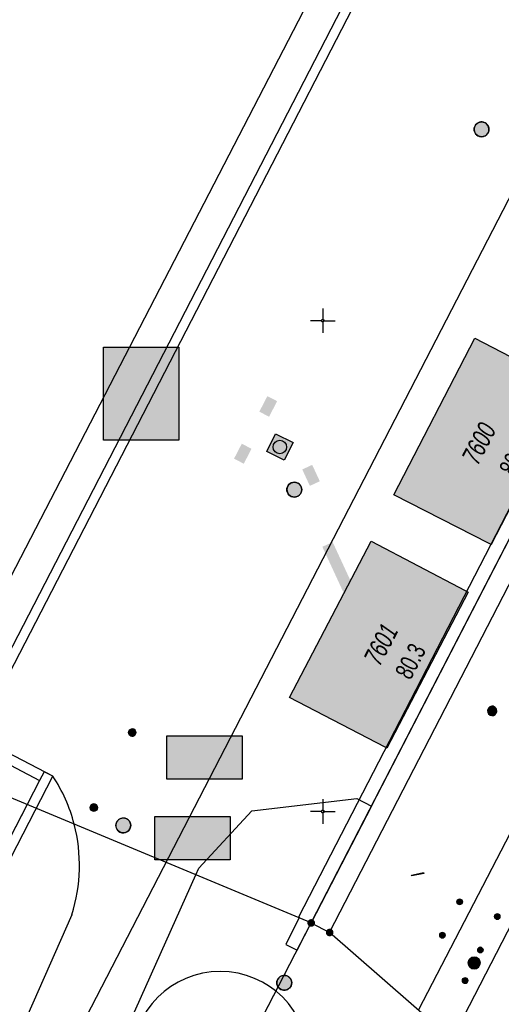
# Model space of a CAD drawing. Header units: metres. Extents: x 2695560 to 2696939, y 1260491 to 1262050.
# Tile 735 of 1005: x 2696486 to 2696510, y 1261040 to 1261090. Entities that reach past the tile are written whole.
import ezdxf

# ---------------------------------------------------------------- set-up
doc = ezdxf.new("R2010")
doc.units = ezdxf.units.M
doc.linetypes.add('AUSGEZOGEN', pattern=[0])
for name, color, linetype in [('XR$1$AV_Flächen (EO)', 7, 'AUSGEZOGEN'), ('XR$1$AV_Gebäudeflächen (BB)', 7, 'AUSGEZOGEN'), ('XR$1$AV_Grenzpunkte', 7, 'AUSGEZOGEN'), ('XR$1$AV_Haus-Nr.', 7, 'AUSGEZOGEN'), ('XR$1$AV_Koordinatennetzpunkte', 7, 'AUSGEZOGEN'), ('XR$1$AV_Linien (BB)', 7, 'AUSGEZOGEN'), ('XR$1$AV_Linien (EO)', 7, 'AUSGEZOGEN'), ('XR$1$AV_Versicherung-Nr.', 7, 'AUSGEZOGEN'), ('XR$1$AV_Waldflächen', 7, 'AUSGEZOGEN'), ('XR$1$AW_LK_Schachtdeckel', 24, 'AUSGEZOGEN'), ('XR$1$AW_LK_Zwischenpunkt', 24, 'AUSGEZOGEN'), ('XR$1$EW_LK_Bauwerk_FL_Linie_Punkt', 1, 'AUSGEZOGEN'), ('XR$1$EW_LK_Knoten', 1, 'AUSGEZOGEN'), ('XR$1$GR_Baum', 94, 'AUSGEZOGEN'), ('XR$1$Liegenschaftsgrenzen', 7, 'AUSGEZOGEN'), ('XR$1$PFAV', 255, 'AUSGEZOGEN'), ('XR$1$PFAW', 255, 'AUSGEZOGEN'), ('XR$1$PFEW', 255, 'AUSGEZOGEN'), ('XR$1$PFWA', 255, 'AUSGEZOGEN'), ('XR$1$RAEW', 8, 'AUSGEZOGEN'), ('XR$1$RP_Abstandslinie', 7, 'AUSGEZOGEN'), ('XR$1$WA_LK_Absperrarmatur', 171, 'AUSGEZOGEN')]:
    doc.layers.add(name, color=color, linetype=linetype)
doc.styles.add('ARIAL', font='arial.ttf')

# ---------------------------------------------------------------- blocks, each defined once
blk = doc.blocks.new('COMPLEXOBJECT_171')
at = {"layer": 'XR$1$AV_Linien (BB)', "color": 7, "linetype": 'AUSGEZOGEN', "transparency": 33554687}
blk.add_line((6604.472, 11232.204), (6504.876, 11039.893), dxfattribs=at)
blk = doc.blocks.new('COMPLEXOBJECT_178')
at = {"layer": 'XR$1$AV_Linien (BB)', "color": 7, "linetype": 'AUSGEZOGEN', "transparency": 33554687}
blk.add_lwpolyline([(6486.243, 11051.799), (6485.802, 11052.029), (6485.57, 11051.586)], dxfattribs=at)
blk.add_arc((6479.356, 11047.27), 8.243, 14.6759, 33.3318, dxfattribs=at)
blk = doc.blocks.new('COMPLEXOBJECT_179')
at = {"layer": 'XR$1$AV_Linien (BB)', "color": 7, "linetype": 'AUSGEZOGEN', "transparency": 33554687}
blk.add_lwpolyline([(6487.202, 11044.745), (6457.057, 10976.527), (6450.776, 10961.916)], dxfattribs=at)
blk.add_arc((6479.371, 11047.271), 8.228, 342.1256, 14.6956, dxfattribs=at)
blk = doc.blocks.new('COMPLEXOBJECT_1366')
at = {"layer": 'XR$1$Liegenschaftsgrenzen', "color": 7, "linetype": 'AUSGEZOGEN', "transparency": 33554687}
blk.add_lwpolyline([(6500.35, 11043.838), (6546.189, 11132.599), (6545.283, 11133.068), (6590.946, 11221.355)], dxfattribs=at)
blk = doc.blocks.new('BWAV20')
at = {"true_color": 0x000000, "transparency": 33554687}
blk.add_hatch(color=18, dxfattribs=at).paths.add_polyline_path([(0.17, 0), (0.16, 0.03), (0.15, 0.07), (0.14, 0.1), (0.11, 0.12), (0.09, 0.14), (0.06, 0.16), (0.03, 0.16), (-0.01, 0.17), (-0.04, 0.16), (-0.07, 0.15), (-0.1, 0.13), (-0.13, 0.11), (-0.15, 0.08), (-0.16, 0.05), (-0.17, 0.02), (-0.17, -0.02), (-0.16, -0.05), (-0.15, -0.08), (-0.13, -0.11), (-0.1, -0.13), (-0.07, -0.15), (-0.04, -0.16), (-0.01, -0.17), (0.03, -0.16), (0.06, -0.16), (0.09, -0.14), (0.11, -0.12), (0.14, -0.1), (0.15, -0.07), (0.16, -0.03)])
at = {"layer": 'XR$1$PFAV', "transparency": 33554687}
blk.add_hatch(color=7, dxfattribs=at).paths.add_polyline_path([(0.5, 0), (0.49, 0.1), (0.46, 0.2), (0.41, 0.29), (0.34, 0.36), (0.26, 0.42), (0.17, 0.47), (0.08, 0.49), (-0.03, 0.5), (-0.13, 0.48), (-0.22, 0.45), (-0.31, 0.4), (-0.38, 0.33), (-0.44, 0.24), (-0.48, 0.15), (-0.5, 0.05), (-0.5, -0.05), (-0.48, -0.15), (-0.44, -0.24), (-0.38, -0.33), (-0.31, -0.4), (-0.22, -0.45), (-0.13, -0.48), (-0.03, -0.5), (0.08, -0.49), (0.17, -0.47), (0.26, -0.42), (0.34, -0.36), (0.41, -0.29), (0.46, -0.2), (0.49, -0.1)])
blk = doc.blocks.new('BAV2041')
at = {"color": 7, "transparency": 33554687}
for p, q in [((0, 0.5), (0, 0.05)), ((-0.05, 0), (-0.5, 0)), ((0.05, 0), (0.5, 0)), ((0, -0.05), (0, -0.5))]:
    blk.add_line(p, q, dxfattribs=at)
blk.add_circle((0, 0), 0.05, dxfattribs=at)
for start, end in [(90, 270), (270, 90)]:
    blk.add_arc((0, 0), 0.05, start, end, dxfattribs=at)
blk = doc.blocks.new('WBGR1')
at = {"color": 94, "transparency": 33554687}
for radius, start, end in [(1, 90, 270), (1, 270, 90), (0.05, 90, 270), (0.05, 270, 90)]:
    blk.add_arc((0, 0), radius, start, end, dxfattribs=at)
blk = doc.blocks.new('BAW2092')
at = {"true_color": 0x000000, "transparency": 33554687}
blk.add_hatch(color=18, dxfattribs=at).paths.add_polyline_path([(-0.03, 0.5), (-0.03, -0.5), (0.03, -0.5), (0.03, 0.5)])
at = {"transparency": 33554687}
blk.add_lwpolyline([(-0.03, 0.5), (0.03, 0.5), (0.03, -0.5), (-0.03, -0.5), (-0.03, 0.5)], close=True, dxfattribs=at)
blk = doc.blocks.new('BAW2088')
at = {"layer": 'XR$1$PFAW', "transparency": 33554687}
blk.add_hatch(color=253, dxfattribs=at).paths.add_polyline_path([(0.51, 0), (0.5, 0.101), (0.47, 0.197), (0.421, 0.286), (0.355, 0.362), (0.275, 0.424), (0.184, 0.469), (0.086, 0.494), (-0.015, 0.499), (-0.115, 0.484), (-0.21, 0.449), (-0.296, 0.395), (-0.369, 0.326), (-0.427, 0.243), (-0.467, 0.15), (-0.487, 0.051), (-0.487, -0.051), (-0.467, -0.15), (-0.427, -0.243), (-0.369, -0.326), (-0.296, -0.395), (-0.21, -0.449), (-0.115, -0.484), (-0.015, -0.499), (0.086, -0.494), (0.184, -0.469), (0.275, -0.424), (0.355, -0.362), (0.421, -0.286), (0.47, -0.197), (0.5, -0.101)])
at = {"transparency": 33554687}
for start, end in [(91.19481, 268.80519), (268.80519, 91.19481)]:
    blk.add_arc((0.01, 0), 0.5, start, end, dxfattribs=at)
at = {"layer": 'XR$1$PFAW', "transparency": 33554687}
blk.add_circle((0.01, 0), 0.5, dxfattribs=at)
blk = doc.blocks.new('BAW2087')
at = {"lineweight": 25, "true_color": 0x000000, "transparency": 33554687}
h = blk.add_hatch(color=18, dxfattribs=at)
h.paths.add_polyline_path([(-0.5, 0.5), (-0.5, -0.5), (0.5, -0.5), (0.5, 0.5)])
h.paths.add_polyline_path([(0.337, -0.069), (0.316, -0.136), (0.282, -0.196), (0.237, -0.249), (0.182, -0.292), (0.119, -0.322), (0.052, -0.34), (-0.017, -0.343), (-0.086, -0.333), (-0.151, -0.309), (-0.21, -0.272), (-0.261, -0.224), (-0.301, -0.167), (-0.328, -0.103), (-0.342, -0.035), (-0.342, 0.035), (-0.328, 0.103), (-0.301, 0.167), (-0.261, 0.224), (-0.21, 0.272), (-0.151, 0.309), (-0.086, 0.333), (-0.017, 0.343), (0.052, 0.34), (0.119, 0.322), (0.182, 0.292), (0.237, 0.249), (0.282, 0.196), (0.316, 0.136), (0.337, 0.069), (0.344, 0)], flags=16)
at = {"layer": 'XR$1$PFAW', "lineweight": 25, "transparency": 33554687}
blk.add_hatch(color=7, dxfattribs=at).paths.add_polyline_path([(0.344, 0), (0.337, 0.069), (0.316, 0.136), (0.282, 0.196), (0.237, 0.249), (0.182, 0.292), (0.119, 0.322), (0.052, 0.34), (-0.017, 0.343), (-0.086, 0.333), (-0.151, 0.309), (-0.21, 0.272), (-0.261, 0.224), (-0.301, 0.167), (-0.328, 0.103), (-0.342, 0.035), (-0.342, -0.035), (-0.328, -0.103), (-0.301, -0.167), (-0.261, -0.224), (-0.21, -0.272), (-0.151, -0.309), (-0.086, -0.333), (-0.017, -0.343), (0.052, -0.34), (0.119, -0.322), (0.182, -0.292), (0.237, -0.249), (0.282, -0.196), (0.316, -0.136), (0.337, -0.069)])
at = {"lineweight": 25, "transparency": 33554687}
for p, q in [((-0.5, 0.5, 0.993), (0.5, 0.5, 0.993)), ((-0.5, -0.5, 0.993), (-0.5, 0.5, 0.993)), ((0.5, 0.5, 0.993), (0.5, -0.5, 0.993)), ((0.5, -0.5, 0.993), (-0.5, -0.5, 0.993))]:
    blk.add_line(p, q, dxfattribs=at)
blk.add_circle((0, 0), 0.344, dxfattribs=at)
at = {"layer": 'XR$1$PFAW', "lineweight": 25, "transparency": 33554687}
blk.add_line((-0.5, 0.5), (0.5, 0.5), dxfattribs=at)
at = {"layer": 'XR$1$PFAW', "color": 31, "lineweight": 25, "transparency": 33554687}
for p, q in [((-0.5, -0.5), (-0.5, 0.5)), ((0.5, 0.5), (0.5, -0.5)), ((0.5, -0.5), (-0.5, -0.5))]:
    blk.add_line(p, q, dxfattribs=at)
at = {"layer": 'XR$1$PFAW', "lineweight": 25, "transparency": 33554687}
blk.add_circle((0, 0), 0.344, dxfattribs=at)
blk = doc.blocks.new('BAW2081')
at = {"layer": 'XR$1$PFAW', "transparency": 33554687}
blk.add_hatch(color=7, dxfattribs=at).paths.add_polyline_path([(0.5, 0), (0.49, 0.1), (0.46, 0.2), (0.41, 0.29), (0.34, 0.36), (0.26, 0.42), (0.17, 0.47), (0.08, 0.49), (-0.03, 0.5), (-0.13, 0.48), (-0.22, 0.45), (-0.31, 0.4), (-0.38, 0.33), (-0.44, 0.24), (-0.48, 0.15), (-0.5, 0.05), (-0.5, -0.05), (-0.48, -0.15), (-0.44, -0.24), (-0.38, -0.33), (-0.31, -0.4), (-0.22, -0.45), (-0.13, -0.48), (-0.03, -0.5), (0.08, -0.49), (0.17, -0.47), (0.26, -0.42), (0.34, -0.36), (0.41, -0.29), (0.46, -0.2), (0.49, -0.1)])
at = {"transparency": 33554687}
blk.add_line((-0.43, -0.25), (0, 0), dxfattribs=at)
blk.add_lwpolyline([(0, 0.5), (0, 0), (0.43, -0.25)], dxfattribs=at)
for start, end in [(90, 180), (180, 270), (0, 90), (270, 0)]:
    blk.add_arc((0, 0), 0.5, start, end, dxfattribs=at)
at = {"layer": 'XR$1$PFAW', "transparency": 33554687}
blk.add_circle((0, 0), 0.5, dxfattribs=at)
blk = doc.blocks.new('BWA965')
at = {"layer": 'XR$1$PFWA', "transparency": 33554687}
blk.add_hatch(color=7, dxfattribs=at).paths.add_polyline_path([(0, 0.5), (-0.05, 0.5), (-0.1, 0.49), (-0.15, 0.48), (-0.2, 0.46), (-0.24, 0.44), (-0.29, 0.41), (-0.33, 0.38), (-0.36, 0.34), (-0.4, 0.31), (-0.42, 0.26), (-0.45, 0.22), (-0.47, 0.17), (-0.48, 0.13), (-0.49, 0.08), (-0.5, 0.03), (-0.5, -0.03), (-0.49, -0.08), (-0.48, -0.13), (-0.47, -0.17), (-0.45, -0.22), (-0.42, -0.26), (-0.4, -0.31), (-0.36, -0.34), (-0.33, -0.38), (-0.29, -0.41), (-0.24, -0.44), (-0.2, -0.46), (-0.15, -0.48), (-0.1, -0.49), (-0.05, -0.5), (0, -0.5), (0.05, -0.5), (0.1, -0.49), (0.15, -0.48), (0.2, -0.46), (0.24, -0.44), (0.29, -0.41), (0.33, -0.38), (0.36, -0.34), (0.4, -0.31), (0.42, -0.26), (0.45, -0.22), (0.47, -0.17), (0.48, -0.13), (0.49, -0.08), (0.5, -0.03), (0.5, 0.03), (0.49, 0.08), (0.48, 0.13), (0.47, 0.17), (0.45, 0.22), (0.42, 0.26), (0.4, 0.31), (0.36, 0.34), (0.33, 0.38), (0.29, 0.41), (0.24, 0.44), (0.2, 0.46), (0.15, 0.48), (0.1, 0.49), (0.05, 0.5)])
at = {"transparency": 33554687}
blk.add_line((0, 0.5), (0, -0.5), dxfattribs=at)
for start, end in [(90, 270), (270, 90)]:
    blk.add_arc((0, 0), 0.5, start, end, dxfattribs=at)
blk = doc.blocks.new('BEW15')
at = {"layer": 'XR$1$PFEW', "transparency": 33554687}
h = blk.add_hatch(color=7, dxfattribs=at)
h.paths.add_polyline_path([(-0.5, 0), (-0.497, -0.05), (-0.489, -0.1), (-0.477, -0.15), (-0.459, -0.197), (-0.437, -0.242), (-0.41, -0.285), (-0.379, -0.326), (-0.344, -0.362), (-0.306, -0.395), (-0.264, -0.424), (-0.22, -0.449), (-0.173, -0.469), (-0.125, -0.484), (-0.075, -0.494), (-0.025, -0.499), (0.026, -0.499), (0.076, -0.494), (0.126, -0.484), (0.174, -0.469), (0.22, -0.449), (0.265, -0.424), (0.306, -0.395), (0.345, -0.362), (0.38, -0.326), (0.411, -0.285), (0.437, -0.242), (0.46, -0.197), (0.477, -0.15), (0.49, -0.1), (0.498, -0.05), (0.5, 0), (0.498, 0.051), (0.49, 0.101), (0.477, 0.15), (0.46, 0.197), (0.437, 0.243), (0.411, 0.286), (0.38, 0.326), (0.345, 0.363), (0.306, 0.396), (0.265, 0.424), (0.22, 0.449), (0.174, 0.469), (0.126, 0.484), (0.076, 0.494), (0.026, 0.5), (-0.025, 0.5), (-0.075, 0.494), (-0.125, 0.484), (-0.173, 0.469), (-0.22, 0.449), (-0.264, 0.424), (-0.306, 0.396), (-0.344, 0.363), (-0.379, 0.326), (-0.41, 0.286), (-0.437, 0.243), (-0.459, 0.197), (-0.477, 0.15), (-0.489, 0.101), (-0.497, 0.051)])
h.paths.add_polyline_path([(0.01, 0.001), (0.01, 0), (0.01, -0.001), (0.01, -0.002), (0.01, -0.003), (0.009, -0.004), (0.009, -0.005), (0.009, -0.006), (0.008, -0.006), (0.007, -0.007), (0.006, -0.008), (0.006, -0.008), (0.005, -0.009), (0.004, -0.009), (0.003, -0.01), (0.002, -0.01), (0.001, -0.01), (0, -0.01), (-0.001, -0.01), (-0.002, -0.01), (-0.003, -0.009), (-0.004, -0.009), (-0.005, -0.008), (-0.006, -0.008), (-0.007, -0.007), (-0.007, -0.006), (-0.008, -0.006), (-0.008, -0.005), (-0.009, -0.004), (-0.009, -0.003), (-0.009, -0.002), (-0.01, -0.001), (-0.01, 0), (-0.01, 0.001), (-0.009, 0.002), (-0.009, 0.003), (-0.009, 0.004), (-0.008, 0.005), (-0.008, 0.006), (-0.007, 0.007), (-0.007, 0.007), (-0.006, 0.008), (-0.005, 0.009), (-0.004, 0.009), (-0.003, 0.01), (-0.002, 0.01), (-0.001, 0.01), (0, 0.01), (0.001, 0.01), (0.002, 0.01), (0.003, 0.01), (0.004, 0.01), (0.005, 0.009), (0.006, 0.009), (0.006, 0.008), (0.007, 0.007), (0.008, 0.007), (0.009, 0.006), (0.009, 0.005), (0.009, 0.004), (0.01, 0.003), (0.01, 0.002)], flags=16)
at = {"color": 1, "transparency": 33554687}
for start, end in [(0, 180), (180, 0)]:
    blk.add_arc((0, 0), 0.5, start, end, dxfattribs=at)
at = {"layer": 'XR$1$PFEW', "transparency": 33554687}
blk.add_circle((0, 0), 0.5, dxfattribs=at)
blk = doc.blocks.new('BEW957')
at = {"layer": 'XR$1$RAEW', "transparency": 33554687}
blk.add_hatch(color=1, dxfattribs=at).paths.add_polyline_path([(-0.5, 0), (-0.5, -0.05), (-0.49, -0.1), (-0.48, -0.15), (-0.46, -0.2), (-0.44, -0.24), (-0.41, -0.29), (-0.38, -0.33), (-0.34, -0.36), (-0.31, -0.4), (-0.26, -0.42), (-0.22, -0.45), (-0.17, -0.47), (-0.13, -0.48), (-0.08, -0.49), (-0.03, -0.5), (0.03, -0.5), (0.08, -0.49), (0.13, -0.48), (0.17, -0.47), (0.22, -0.45), (0.26, -0.42), (0.31, -0.4), (0.34, -0.36), (0.38, -0.33), (0.41, -0.29), (0.44, -0.24), (0.46, -0.2), (0.48, -0.15), (0.49, -0.1), (0.5, -0.05), (0.5, 0), (0.5, 0.05), (0.49, 0.1), (0.48, 0.15), (0.46, 0.2), (0.44, 0.24), (0.41, 0.29), (0.38, 0.33), (0.34, 0.36), (0.31, 0.4), (0.26, 0.42), (0.22, 0.45), (0.17, 0.47), (0.13, 0.48), (0.08, 0.49), (0.03, 0.5), (-0.03, 0.5), (-0.08, 0.49), (-0.13, 0.48), (-0.17, 0.47), (-0.22, 0.45), (-0.26, 0.42), (-0.31, 0.4), (-0.34, 0.36), (-0.38, 0.33), (-0.41, 0.29), (-0.44, 0.24), (-0.46, 0.2), (-0.48, 0.15), (-0.49, 0.1), (-0.5, 0.05)])
at = {"color": 1, "transparency": 33554687}
for start, end in [(90, 180), (180, 270), (0, 90), (270, 0)]:
    blk.add_arc((0, 0), 0.5, start, end, dxfattribs=at)
at = {"layer": 'XR$1$RAEW', "color": 1, "transparency": 33554687}
blk.add_circle((0, 0), 0.5, dxfattribs=at)

msp = doc.modelspace()

# ---------------------------------------------------------------- hatches: boundary and pattern name
at = {"transparency": 33554687}
for points in [[(2696489.789, 1261073.467), (2696489.789, 1261068.719), (2696493.636, 1261068.719), (2696493.636, 1261073.467)], [(2696497.736, 1261070.175), (2696498.233, 1261069.918), (2696498.643, 1261070.71), (2696498.146, 1261070.967)], [(2696496.447, 1261067.782), (2696496.944, 1261067.525), (2696497.338, 1261068.286), (2696496.841, 1261068.543)], [(2696500.43, 1261067.466), (2696499.923, 1261067.231), (2696500.311, 1261066.395), (2696500.818, 1261066.631)], [(2696501.472, 1261063.534), (2696500.949, 1261063.292), (2696502.462, 1261060.02), (2696502.985, 1261060.262)], [(2696493.019, 1261053.668), (2696493.019, 1261051.459), (2696496.861, 1261051.459), (2696496.861, 1261053.668)], [(2696492.415, 1261049.55), (2696492.415, 1261047.341), (2696496.255, 1261047.341), (2696496.255, 1261049.55)]]:
    msp.add_hatch(color=7, dxfattribs=at).paths.add_polyline_path(points)
at = {"layer": 'XR$1$AV_Gebäudeflächen (BB)', "true_color": 0xd2d2d2, "transparency": 33554687}
for points in [[(2696509.544, 1261063.418), (2696513.662, 1261071.35), (2696508.724, 1261073.923), (2696504.585, 1261065.947), (2696509.446, 1261063.468)], [(2696504.228, 1261053.043), (2696508.374, 1261060.981), (2696508.223, 1261061.06), (2696503.434, 1261063.571), (2696499.272, 1261055.609), (2696504.148, 1261053.084)]]:
    msp.add_hatch(color=254, dxfattribs=at).paths.add_polyline_path(points)
at = {"layer": 'XR$1$AV_Waldflächen', "transparency": 33554687}
h = msp.add_hatch(dxfattribs=at)
h.set_pattern_fill('MUSTER', scale=15000, style=0, pattern_type=2)
h.set_pattern_definition([(0, (2725855, 1291000), (15000, 15000), [15000, -15000]), (90, (2725855, 1291000), (-15000, 15000), [15000, -15000])])
h.paths.add_polyline_path([(2696488.3, 1261049.168), (2696488.278, 1261049.252), (2696488.254, 1261049.335), (2696488.23, 1261049.418), (2696488.205, 1261049.501), (2696488.179, 1261049.584), (2696488.153, 1261049.666), (2696488.125, 1261049.748), (2696488.097, 1261049.83), (2696488.067, 1261049.911), (2696488.037, 1261049.992), (2696488.006, 1261050.073), (2696487.974, 1261050.154), (2696487.942, 1261050.234), (2696487.908, 1261050.314), (2696487.874, 1261050.393), (2696487.838, 1261050.472), (2696487.802, 1261050.551), (2696487.765, 1261050.629), (2696487.728, 1261050.707), (2696487.689, 1261050.785), (2696487.65, 1261050.862), (2696487.61, 1261050.939), (2696487.569, 1261051.015), (2696487.527, 1261051.091), (2696487.485, 1261051.166), (2696487.441, 1261051.241), (2696487.397, 1261051.316), (2696487.352, 1261051.39), (2696487.307, 1261051.463), (2696487.26, 1261051.536), (2696487.213, 1261051.609), (2696486.772, 1261051.839), (2696486.54, 1261051.396), (2696485.905, 1261050.166), (2696479.566, 1261037.893), (2696481.823, 1261036.723), (2696446.785, 1260969.221), (2696430.458, 1260938.156), (2696390.819, 1260861.917), (2696402.77, 1260855.54), (2696425.35, 1260899.26), (2696447.86, 1260942.75), (2696448.977, 1260952.468), (2696449.03, 1260952.776), (2696449.085, 1260953.084), (2696449.142, 1260953.391), (2696449.203, 1260953.698), (2696449.265, 1260954.004), (2696449.33, 1260954.309), (2696449.398, 1260954.615), (2696449.468, 1260954.919), (2696449.54, 1260955.223), (2696449.615, 1260955.527), (2696449.693, 1260955.829), (2696449.772, 1260956.132), (2696449.855, 1260956.433), (2696449.939, 1260956.734), (2696450.026, 1260957.034), (2696450.116, 1260957.334), (2696450.208, 1260957.632), (2696450.302, 1260957.93), (2696450.399, 1260958.227), (2696450.498, 1260958.524), (2696450.6, 1260958.819), (2696450.704, 1260959.114), (2696450.81, 1260959.408), (2696450.919, 1260959.701), (2696451.03, 1260959.993), (2696451.144, 1260960.284), (2696451.259, 1260960.575), (2696451.378, 1260960.864), (2696451.498, 1260961.152), (2696451.621, 1260961.44), (2696451.746, 1260961.726), (2696458.027, 1260976.337), (2696488.172, 1261044.555), (2696488.217, 1261044.699), (2696488.259, 1261044.844), (2696488.299, 1261044.989), (2696488.336, 1261045.136), (2696488.37, 1261045.283), (2696488.402, 1261045.43), (2696488.431, 1261045.578), (2696488.457, 1261045.727), (2696488.481, 1261045.876), (2696488.501, 1261046.025), (2696488.519, 1261046.175), (2696488.534, 1261046.325), (2696488.547, 1261046.476), (2696488.557, 1261046.626), (2696488.564, 1261046.777), (2696488.568, 1261046.928), (2696488.569, 1261047.079), (2696488.568, 1261047.23), (2696488.564, 1261047.38), (2696488.557, 1261047.531), (2696488.547, 1261047.682), (2696488.535, 1261047.832), (2696488.52, 1261047.982), (2696488.502, 1261048.132), (2696488.481, 1261048.281), (2696488.458, 1261048.43), (2696488.432, 1261048.579), (2696488.403, 1261048.727), (2696488.371, 1261048.875), (2696488.337, 1261049.022)], flags=0)

# ---------------------------------------------------------------- linework, layer by layer
at = {"color": 24, "lineweight": -3, "transparency": 33554687}
for points in [[(2696489.789, 1261073.467), (2696493.636, 1261073.467), (2696493.636, 1261068.719), (2696489.789, 1261068.719), (2696489.789, 1261073.467)], [(2696493.019, 1261053.668), (2696496.861, 1261053.668), (2696496.861, 1261051.459), (2696493.019, 1261051.459), (2696493.019, 1261053.668)], [(2696492.415, 1261049.55), (2696496.255, 1261049.55), (2696496.255, 1261047.341), (2696492.415, 1261047.341), (2696492.415, 1261049.55)]]:
    msp.add_lwpolyline(points, close=True, dxfattribs=at)
at = {"layer": 'XR$1$AV_Flächen (EO)', "color": 7, "linetype": 'AUSGEZOGEN', "transparency": 33554687}
for points in [[(2696481.823, 1261036.723), (2696482.93, 1261036.149), (2696483.16, 1261036.593), (2696480.239, 1261038.107), (2696487.213, 1261051.609), (2696483.327, 1261053.638), (2696517.265, 1261119.343), (2696521.321, 1261117.287), (2696531.193, 1261136.394), (2696536.33, 1261146.326), (2696535.886, 1261146.556), (2696530.745, 1261136.618), (2696521.104, 1261117.958), (2696517.048, 1261120.013), (2696482.655, 1261053.426), (2696486.54, 1261051.396), (2696479.566, 1261037.893), (2696481.823, 1261036.723)], [(2696499.66, 1261042.742), (2696500.396, 1261044.176), (2696524.038, 1261089.949), (2696546.253, 1261132.878), (2696547.003, 1261134.327), (2696546.377, 1261134.651), (2696545.637, 1261133.219), (2696545.601, 1261133.237), (2696545.577, 1261133.19), (2696523.381, 1261090.215), (2696499.728, 1261044.436), (2696499.766, 1261044.421), (2696499.747, 1261044.373), (2696499.092, 1261043.036), (2696499.66, 1261042.742)]]:
    msp.add_lwpolyline(points, close=True, dxfattribs=at)
at = {"layer": 'XR$1$AV_Linien (BB)', "color": 7, "linetype": 'AUSGEZOGEN', "transparency": 33554687}
for p, q in [((2696486.54, 1261051.396), (2696485.905, 1261050.166)), ((2696503.452, 1261050.084), (2696500.38, 1261044.135)), ((2696507.56, 1261038.21), (2696511.69, 1261046.23)), ((2696459.634, 1260965.305), (2696500.38, 1261044.135))]:
    msp.add_line(p, q, dxfattribs=at)
for points in [[(2696533.134, 1261135.326), (2696530.722, 1261136.572), (2696521.104, 1261117.958), (2696517.048, 1261120.013), (2696482.655, 1261053.426), (2696486.54, 1261051.396)], [(2696503.452, 1261050.084), (2696524.038, 1261089.949), (2696543.396, 1261127.357)], [(2696497.347, 1261049.847), (2696502.7, 1261050.473), (2696503.452, 1261050.084)], [(2696485.905, 1261050.166), (2696479.566, 1261037.893), (2696481.823, 1261036.723), (2696446.785, 1260969.221), (2696430.458, 1260938.156), (2696390.819, 1260861.917)], [(2696494.504, 1261046.583), (2696494.657, 1261046.925), (2696497.347, 1261049.847)], [(2696459.634, 1260965.305), (2696459.323, 1260965.479), (2696462.443, 1260975.078), (2696494.504, 1261046.583)]]:
    msp.add_lwpolyline(points, dxfattribs=at)
for points in [[(2696509.544, 1261063.418), (2696509.446, 1261063.468), (2696504.585, 1261065.947), (2696508.724, 1261073.923), (2696513.662, 1261071.35), (2696509.544, 1261063.418)], [(2696504.228, 1261053.043), (2696504.148, 1261053.084), (2696499.272, 1261055.609), (2696503.434, 1261063.571), (2696508.223, 1261061.06), (2696508.374, 1261060.981), (2696504.228, 1261053.043)]]:
    msp.add_lwpolyline(points, close=True, dxfattribs=at)
at = {"layer": 'XR$1$AV_Linien (EO)', "color": 7, "linetype": 'AUSGEZOGEN', "transparency": 33554687}
msp.add_lwpolyline([(2696480.271, 1261052.513), (2696480.523, 1261053), (2696549.497, 1261186.209)], dxfattribs=at)
msp.add_lwpolyline([(2696481.823, 1261036.723), (2696482.93, 1261036.149), (2696483.16, 1261036.593), (2696480.239, 1261038.107), (2696487.213, 1261051.609), (2696483.327, 1261053.638), (2696517.265, 1261119.343), (2696521.321, 1261117.287), (2696531.193, 1261136.394), (2696536.33, 1261146.326), (2696535.886, 1261146.556), (2696530.745, 1261136.618), (2696521.104, 1261117.958), (2696517.048, 1261120.013), (2696482.655, 1261053.426), (2696486.54, 1261051.396), (2696479.566, 1261037.893), (2696481.823, 1261036.723)], close=True, dxfattribs=at)
at = {"layer": 'XR$1$Liegenschaftsgrenzen', "color": 7, "linetype": 'AUSGEZOGEN', "transparency": 33554687}
for p, q in [((2696500.38, 1261044.135), (2696399.631, 1261086.113)), ((2696507.56, 1261038.21), (2696511.69, 1261046.23)), ((2696500.38, 1261044.135), (2696501.32, 1261043.648)), ((2696507.56, 1261038.21), (2696501.32, 1261043.648))]:
    msp.add_line(p, q, dxfattribs=at)
msp.add_lwpolyline([(2696402.77, 1260855.54), (2696425.35, 1260899.26), (2696447.86, 1260942.75), (2696448.712, 1260948.32), (2696451.228, 1260949.016), (2696500.38, 1261044.135)], dxfattribs=at)
at = {"layer": 'XR$1$RP_Abstandslinie', "color": 7, "linetype": 'AUSGEZOGEN', "transparency": 33554687}
msp.add_line((2696340.121, 1260751.587), (2696602.133, 1261258.319), dxfattribs=at)

# ---------------------------------------------------------------- block references
at = {"layer": 'XR$1$AV_Grenzpunkte', "color": 7, "linetype": 'AUSGEZOGEN', "lineweight": -3, "transparency": 33554687, "xscale": 0.3899999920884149, "yscale": 0.3899999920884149}
for p in [(2696500.38, 1261044.135), (2696501.32, 1261043.648)]:
    msp.add_blockref('BWAV20', p, dxfattribs=at)
at = {"layer": 'XR$1$AV_Koordinatennetzpunkte', "color": 7, "linetype": 'AUSGEZOGEN', "lineweight": -3, "transparency": 33554687, "xscale": 1.25, "yscale": 1.25}
for p in [(2696500.97, 1261074.81), (2696500.97, 1261049.81)]:
    msp.add_blockref('BAV2041', p, dxfattribs=at)
at = {"layer": 'XR$1$AV_Linien (BB)', "color": 7, "linetype": 'AUSGEZOGEN', "lineweight": -3, "transparency": 33554687}
for name in ['COMPLEXOBJECT_171', 'COMPLEXOBJECT_178', 'COMPLEXOBJECT_179']:
    msp.add_blockref(name, (2690000.97, 1249999.81), dxfattribs=at)
at = {"layer": 'XR$1$AW_LK_Schachtdeckel', "color": 24, "linetype": 'AUSGEZOGEN', "lineweight": -3, "transparency": 33554687}
for name, p, xscale, yscale, rotation in [('BAW2088', (2696509.053, 1261084.559), 0.7578193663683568, 0.7578193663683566, 330.827767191), ('BAW2081', (2696491.257, 1261053.833), 0.3749999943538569, 0.374999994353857, 62.72854029), ('BAW2081', (2696489.303, 1261050.01), 0.3749999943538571, 0.3749999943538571, 247.997394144), ('BAW2088', (2696490.796, 1261049.104), 0.7578193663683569, 0.7578193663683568, 333.669403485), ('BAW2088', (2696499.003, 1261041.079), 0.7578193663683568, 0.7578193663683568, 62.256987)]:
    msp.add_blockref(name, p, dxfattribs=dict(at, xscale=xscale, yscale=yscale, rotation=rotation))
at = {"layer": 'XR$1$AW_LK_Schachtdeckel', "color": 24, "linetype": 'AUSGEZOGEN', "lineweight": -3, "transparency": 33554687, "rotation": 333.46651689}
msp.add_blockref('BAW2087', (2696498.781, 1261068.374), dxfattribs=at)
at = {"layer": 'XR$1$AW_LK_Schachtdeckel', "color": 24, "linetype": 'AUSGEZOGEN', "lineweight": -3, "transparency": 33554687, "xscale": 0.7578193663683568, "yscale": 0.7578193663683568}
msp.add_blockref('BAW2088', (2696499.508, 1261066.204), dxfattribs=at)
at = {"layer": 'XR$1$AW_LK_Zwischenpunkt', "color": 24, "linetype": 'AUSGEZOGEN', "lineweight": -3, "transparency": 33554687, "xscale": 0.6249999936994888, "yscale": 0.6249999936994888, "rotation": 101.794670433}
msp.add_blockref('BAW2092', (2696505.804, 1261046.615), dxfattribs=at)
at = {"layer": 'XR$1$EW_LK_Bauwerk_FL_Linie_Punkt', "color": 1, "linetype": 'AUSGEZOGEN', "lineweight": -3, "transparency": 33554687, "xscale": 0.5999999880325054, "yscale": 0.5999999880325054}
msp.add_blockref('BEW15', (2696508.687, 1261042.097), dxfattribs=at)
at = {"layer": 'XR$1$EW_LK_Knoten', "color": 1, "linetype": 'AUSGEZOGEN', "lineweight": -3, "transparency": 33554687, "xscale": 0.2749999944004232, "yscale": 0.2749999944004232}
for p in [(2696507.946, 1261045.209), (2696509.863, 1261044.461), (2696507.064, 1261043.509), (2696509.003, 1261042.759), (2696508.224, 1261041.202)]:
    msp.add_blockref('BEW957', p, dxfattribs=at)
at = {"layer": 'XR$1$GR_Baum', "color": 94, "linetype": 'AUSGEZOGEN', "lineweight": -3, "transparency": 33554687, "xscale": 4.502395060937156, "yscale": 4.502395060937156}
msp.add_blockref('WBGR1', (2696495.743, 1261037.163), dxfattribs=at)
at = {"layer": 'XR$1$Liegenschaftsgrenzen', "color": 7, "linetype": 'AUSGEZOGEN', "lineweight": -3, "transparency": 33554687}
msp.add_blockref('COMPLEXOBJECT_1366', (2690000.97, 1249999.81), dxfattribs=at)
at = {"layer": 'XR$1$WA_LK_Absperrarmatur', "color": 171, "linetype": 'AUSGEZOGEN', "lineweight": -3, "transparency": 33554687, "xscale": 0.475528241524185, "yscale": 0.475528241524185, "rotation": 242.6224656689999}
msp.add_blockref('BWA965', (2696509.603, 1261054.935), dxfattribs=at)

# ---------------------------------------------------------------- texts
at = {"layer": 'XR$1$AV_Haus-Nr.', "color": 7, "transparency": 33554687, "char_height": 0.92968, "width": 2.10446, "attachment_point": 8, "style": 'ARIAL'}
for s, insert, rotation in [('\\W0.70;80.4', (2696511.159, 1261067.614), 62.5635), ('\\W0.70;80.3', (2696505.858, 1261057.243), 62.4258)]:
    msp.add_mtext(s, dxfattribs=dict(at, insert=insert, rotation=rotation))
at = {"layer": 'XR$1$AV_Versicherung-Nr.', "color": 7, "transparency": 33554687, "char_height": 0.96842, "attachment_point": 5, "style": 'ARIAL'}
for s, insert, width, rotation in [('\\A1;{\\fArial|i1|b0;\\H0.968418;\\W0.700000;\\C7;7600}\\P', (2696508.933, 1261068.556), 2.46457, 62.5734), ('\\A1;{\\fArial|i1|b0;\\H0.968418;\\W0.700000;\\C7;7601}\\P', (2696503.939, 1261058.321), 2.45636, 62.4024)]:
    msp.add_mtext(s, dxfattribs=dict(at, insert=insert, width=width, rotation=rotation))

doc.saveas('drawing.dxf')
